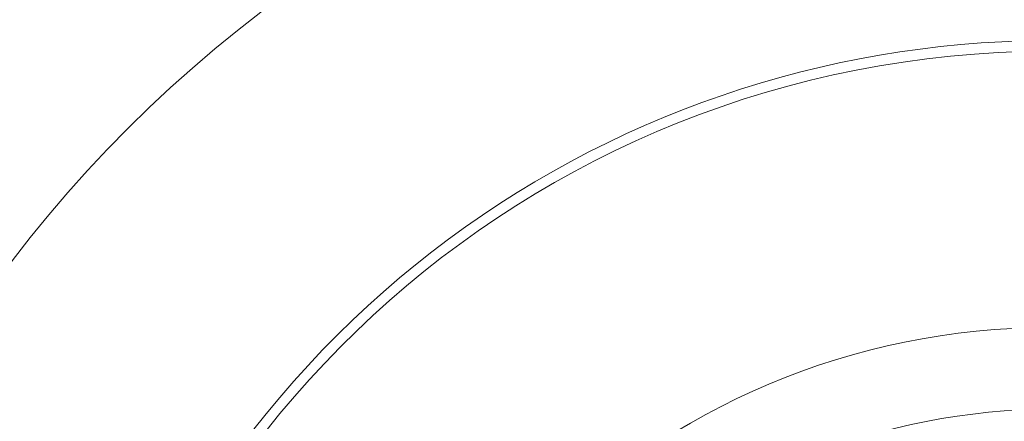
# Model space of a CAD drawing. Header units: inches. Extents: x 382808 to 408593, y -18409 to -9482.
# Tile 371 of 438: x 405176.44 to 405181.13, y -17214.56 to -17212.65. Entities that reach past the tile are written whole.
import ezdxf

# ---------------------------------------------------------------- set-up
doc = ezdxf.new("R2010")
doc.units = ezdxf.units.IN
doc.header["$LTSCALE"] = 2
doc.header["$MEASUREMENT"] = 0
doc.layers.add('!!!LOZAMET_Nr_pióra__9', color=220, linetype='CONTINUOUS', lineweight=0)

msp = doc.modelspace()

# ---------------------------------------------------------------- linework, layer by layer
at = {"layer": '!!!LOZAMET_Nr_pióra__9', "color": 7, "linetype": 'Continuous', "lineweight": 0}
msp.add_circle((405181.344, -17217.5457), 3.435, dxfattribs=at)
for radius, start, end in [(6.2, 92.85864, 177.15439), (4.8, 66.5703, 293.4297), (4.75, 11.4482, 348.5518), (3.045, 5.3512, 354.6488)]:
    msp.add_arc((405181.344, -17217.5457), radius, start, end, dxfattribs=at)

doc.saveas('drawing.dxf')
